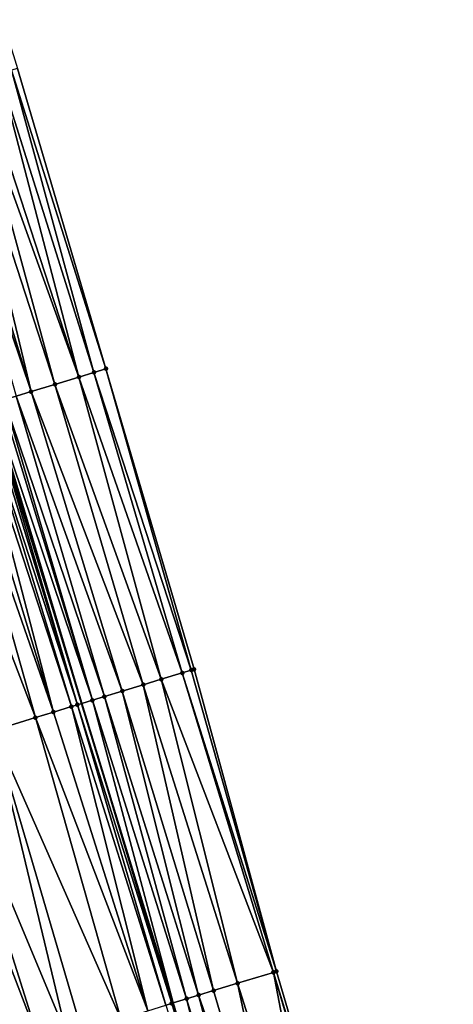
# Model space of a CAD drawing. Header units: feet. Extents: x 2004186 to 2014793, y 836912 to 864902.
# Tile 327 of 656: x 2010516 to 2010543, y 847566 to 847629. Entities that reach past the tile are written whole.
import ezdxf

# ---------------------------------------------------------------- set-up
doc = ezdxf.new("R2010")
doc.units = ezdxf.units.FT
doc.header["$LTSCALE"] = 100
doc.header["$MEASUREMENT"] = 0
for name, color, linetype, lineweight in [('EP_Travel Lane', 5, 'Continuous', 40), ('Road Shots', 4, 'Continuous', 200), ('Road X-Section', 30, 'Continuous', 13)]:
    doc.layers.add(name, color=color, linetype=linetype, lineweight=lineweight)
doc.layers.add('I-77 SB_MM21-27-Surface-Border', color=7, linetype='Continuous')
doc.layers.add('I-77 SB_MM21-27-Surface-TIN', color=7, linetype='Continuous')

msp = doc.modelspace()

# ---------------------------------------------------------------- linework, layer by layer
at = {"layer": 'EP_Travel Lane'}
msp.add_polyline3d([(2010536.756, 847527.219, 434.11), (2010531.243, 847546.444, 434.041), (2010525.564, 847565.793, 433.943), (2010519.727, 847584.923, 433.882), (2010513.89, 847604.052, 433.811), (2010508.054, 847623.181, 433.726), (2010502.082, 847642.412, 433.668), (2010496.004, 847661.466, 433.588), (2010489.925, 847680.519, 433.495), (2010483.847, 847699.573, 433.471), (2010477.59, 847718.758, 433.411), (2010471.23, 847737.72, 433.326), (2010464.87, 847756.681, 433.243), (2010458.51, 847775.643, 433.16), (2010451.953, 847794.73, 433.092), (2010445.316, 847813.596, 433.01), (2010438.679, 847832.463, 432.932)], dxfattribs=at)
at = {"layer": 'I-77 SB_MM21-27-Surface-Border', "color": 3, "linetype": 'ByBlock', "lineweight": -2}
msp.add_polyline3d([(2010444.811, 847834.621, 433.169), (2010451.26, 847815.688, 433.239), (2010458.274, 847796.954, 433.373), (2010465.044, 847777.829, 433.487), (2010471.766, 847758.988, 433.531), (2010478.487, 847740.148, 433.642), (2010485.019, 847721.244, 433.752), (2010491.674, 847702.059, 433.799), (2010497.917, 847683.058, 433.838), (2010503.778, 847663.935, 433.925), (2010509.64, 847644.812, 433.997), (2010515.627, 847625.491, 434.052), (2010521.268, 847606.302, 434.111), (2010526.909, 847587.113, 434.164), (2010532.167, 847567.808, 434.211), (2010537.902, 847548.373, 434.297), (2010543.465, 847529.163, 434.367)], dxfattribs=at)
at = {"layer": 'I-77 SB_MM21-27-Surface-TIN', "color": 128, "linetype": 'ByBlock', "lineweight": -2}
for points in [[(2010514.479, 847625.141, 434.008), (2010513.331, 847624.791, 433.964), (2010519.546, 847605.777, 434.05)], [(2010515.244, 847625.375, 434.038), (2010514.479, 847625.141, 434.008), (2010520.503, 847606.069, 434.083)], [(2010514.479, 847625.141, 434.008), (2010519.546, 847605.777, 434.05), (2010520.503, 847606.069, 434.083)], [(2010515.627, 847625.491, 434.052), (2010515.244, 847625.375, 434.038), (2010521.268, 847606.302, 434.111)], [(2010515.244, 847625.375, 434.038), (2010520.503, 847606.069, 434.083), (2010521.268, 847606.302, 434.111)], [(2010511.801, 847624.324, 433.904), (2010510.653, 847623.974, 433.863), (2010516.485, 847604.844, 433.945)], [(2010512.757, 847624.616, 433.939), (2010511.801, 847624.324, 433.904), (2010518.016, 847605.31, 433.993)], [(2010511.801, 847624.324, 433.904), (2010516.485, 847604.844, 433.945), (2010518.016, 847605.31, 433.993)], [(2010513.331, 847624.791, 433.964), (2010512.757, 847624.616, 433.939), (2010519.546, 847605.777, 434.05)], [(2010512.757, 847624.616, 433.939), (2010518.016, 847605.31, 433.993), (2010519.546, 847605.777, 434.05)], [(2010510.653, 847623.974, 433.863), (2010510.079, 847623.799, 433.833), (2010516.485, 847604.844, 433.945)], [(2010510.079, 847623.799, 433.833), (2010515.529, 847604.552, 433.905), (2010516.485, 847604.844, 433.945)], [(2010521.268, 847606.302, 434.111), (2010520.503, 847606.069, 434.083), (2010526.718, 847587.055, 434.159)], [(2010521.268, 847606.302, 434.111), (2010526.718, 847587.055, 434.159), (2010526.909, 847587.113, 434.164)], [(2010519.546, 847605.777, 434.05), (2010518.016, 847605.31, 433.993), (2010524.805, 847586.471, 434.085)], [(2010520.503, 847606.069, 434.083), (2010519.546, 847605.777, 434.05), (2010526.144, 847586.88, 434.137)], [(2010519.546, 847605.777, 434.05), (2010524.805, 847586.471, 434.085), (2010526.144, 847586.88, 434.137)], [(2010520.503, 847606.069, 434.083), (2010526.144, 847586.88, 434.137), (2010526.718, 847587.055, 434.159)], [(2010516.485, 847604.844, 433.945), (2010515.529, 847604.552, 433.905), (2010522.318, 847585.713, 434)], [(2010518.016, 847605.31, 433.993), (2010516.485, 847604.844, 433.945), (2010523.657, 847586.121, 434.048)], [(2010516.485, 847604.844, 433.945), (2010522.318, 847585.713, 434), (2010523.657, 847586.121, 434.048)], [(2010518.016, 847605.31, 433.993), (2010523.657, 847586.121, 434.048), (2010524.805, 847586.471, 434.085)], [(2010514.572, 847604.26, 433.867), (2010513.999, 847604.085, 433.818), (2010520.405, 847585.129, 433.921)], [(2010514.764, 847604.319, 433.88), (2010514.572, 847604.26, 433.867), (2010520.405, 847585.129, 433.921)], [(2010515.529, 847604.552, 433.905), (2010514.764, 847604.319, 433.88), (2010521.17, 847585.363, 433.955)], [(2010514.764, 847604.319, 433.88), (2010520.405, 847585.129, 433.921), (2010521.17, 847585.363, 433.955)], [(2010515.529, 847604.552, 433.905), (2010521.17, 847585.363, 433.955), (2010522.318, 847585.713, 434)], [(2010512.851, 847603.735, 433.782), (2010512.085, 847603.502, 433.757), (2010517.918, 847584.371, 433.821)], [(2010513.233, 847603.852, 433.792), (2010512.851, 847603.735, 433.782), (2010519.066, 847584.721, 433.851)], [(2010512.851, 847603.735, 433.782), (2010517.918, 847584.371, 433.821), (2010519.066, 847584.721, 433.851)], [(2010513.616, 847603.968, 433.798), (2010513.233, 847603.852, 433.792), (2010519.448, 847584.838, 433.866)], [(2010513.233, 847603.852, 433.792), (2010519.066, 847584.721, 433.851), (2010519.448, 847584.838, 433.866)], [(2010513.807, 847604.027, 433.806), (2010513.616, 847603.968, 433.798), (2010519.448, 847584.838, 433.866)], [(2010513.807, 847604.027, 433.806), (2010519.727, 847584.923, 433.882), (2010513.89, 847604.052, 433.811)], [(2010513.807, 847604.027, 433.806), (2010519.448, 847584.838, 433.866), (2010519.727, 847584.923, 433.882)], [(2010513.999, 847604.085, 433.818), (2010513.89, 847604.052, 433.811), (2010519.727, 847584.923, 433.882)], [(2010513.999, 847604.085, 433.818), (2010519.727, 847584.923, 433.882), (2010520.405, 847585.129, 433.921)], [(2010511.32, 847603.268, 433.724), (2010509.599, 847602.743, 433.663), (2010516.77, 847584.021, 433.78)], [(2010512.085, 847603.502, 433.757), (2010511.32, 847603.268, 433.724), (2010517.918, 847584.371, 433.821)], [(2010511.32, 847603.268, 433.724), (2010516.77, 847584.021, 433.78), (2010517.918, 847584.371, 433.821)], [(2010509.599, 847602.743, 433.663), (2010514.092, 847583.204, 433.68), (2010516.77, 847584.021, 433.78)], [(2010526.144, 847586.88, 434.137), (2010524.805, 847586.471, 434.085), (2010531.976, 847567.749, 434.204)], [(2010526.718, 847587.055, 434.159), (2010526.144, 847586.88, 434.137), (2010532.167, 847567.808, 434.211)], [(2010526.144, 847586.88, 434.137), (2010531.976, 847567.749, 434.204), (2010532.167, 847567.808, 434.211)], [(2010526.909, 847587.113, 434.164), (2010526.718, 847587.055, 434.159), (2010532.167, 847567.808, 434.211)], [(2010523.657, 847586.121, 434.048), (2010522.318, 847585.713, 434), (2010528.15, 847566.582, 434.063)], [(2010524.805, 847586.471, 434.085), (2010523.657, 847586.121, 434.048), (2010529.68, 847567.049, 434.114)], [(2010523.657, 847586.121, 434.048), (2010528.15, 847566.582, 434.063), (2010529.68, 847567.049, 434.114)], [(2010524.805, 847586.471, 434.085), (2010529.68, 847567.049, 434.114), (2010531.976, 847567.749, 434.204)], [(2010521.17, 847585.363, 433.955), (2010520.405, 847585.129, 433.921), (2010526.428, 847566.057, 433.99)], [(2010522.318, 847585.713, 434), (2010521.17, 847585.363, 433.955), (2010527.193, 847566.291, 434.024)], [(2010521.17, 847585.363, 433.955), (2010526.428, 847566.057, 433.99), (2010527.193, 847566.291, 434.024)], [(2010522.318, 847585.713, 434), (2010527.193, 847566.291, 434.024), (2010528.15, 847566.582, 434.063)], [(2010519.066, 847584.721, 433.851), (2010517.918, 847584.371, 433.821), (2010523.941, 847565.299, 433.884)], [(2010519.448, 847584.838, 433.866), (2010519.066, 847584.721, 433.851), (2010525.089, 847565.649, 433.921)], [(2010519.066, 847584.721, 433.851), (2010523.941, 847565.299, 433.884), (2010525.089, 847565.649, 433.921)], [(2010519.448, 847584.838, 433.866), (2010525.472, 847565.765, 433.939), (2010519.727, 847584.923, 433.882)], [(2010519.448, 847584.838, 433.866), (2010525.089, 847565.649, 433.921), (2010525.472, 847565.765, 433.939)], [(2010520.405, 847585.129, 433.921), (2010519.727, 847584.923, 433.882), (2010525.564, 847565.793, 433.943)], [(2010525.472, 847565.765, 433.939), (2010525.564, 847565.793, 433.943), (2010519.727, 847584.923, 433.882)], [(2010520.405, 847585.129, 433.921), (2010525.564, 847565.793, 433.943), (2010526.428, 847566.057, 433.99)], [(2010517.918, 847584.371, 433.821), (2010516.77, 847584.021, 433.78), (2010523.941, 847565.299, 433.884)], [(2010516.77, 847584.021, 433.78), (2010514.092, 847583.204, 433.68), (2010522.22, 847564.774, 433.82)], [(2010516.77, 847584.021, 433.78), (2010522.22, 847564.774, 433.82), (2010523.941, 847565.299, 433.884)], [(2010514.092, 847583.204, 433.68), (2010511.031, 847582.27, 433.555), (2010518.776, 847563.723, 433.7)], [(2010514.092, 847583.204, 433.68), (2010519.733, 847564.015, 433.737), (2010522.22, 847564.774, 433.82)], [(2010514.092, 847583.204, 433.68), (2010518.776, 847563.723, 433.7), (2010519.733, 847564.015, 433.737)], [(2010511.031, 847582.27, 433.555), (2010509.883, 847581.92, 433.509), (2010517.054, 847563.198, 433.621)], [(2010511.031, 847582.27, 433.555), (2010517.054, 847563.198, 433.621), (2010518.776, 847563.723, 433.7)], [(2010509.883, 847581.92, 433.509), (2010515.524, 847562.731, 433.561), (2010517.054, 847563.198, 433.621)], [(2010531.976, 847567.749, 434.204), (2010529.68, 847567.049, 434.114), (2010535.789, 847547.761, 434.219)], [(2010532.167, 847567.808, 434.211), (2010531.976, 847567.749, 434.204), (2010537.902, 847548.373, 434.297)], [(2010531.976, 847567.749, 434.204), (2010537.71, 847548.318, 434.289), (2010537.902, 847548.373, 434.297)], [(2010531.976, 847567.749, 434.204), (2010535.789, 847547.761, 434.219), (2010537.71, 847548.318, 434.289)], [(2010528.15, 847566.582, 434.063), (2010527.193, 847566.291, 434.024), (2010533.868, 847547.205, 434.154)], [(2010529.68, 847567.049, 434.114), (2010528.15, 847566.582, 434.063), (2010533.868, 847547.205, 434.154)], [(2010529.68, 847567.049, 434.114), (2010533.868, 847547.205, 434.154), (2010535.789, 847547.761, 434.219)], [(2010526.428, 847566.057, 433.99), (2010525.564, 847565.793, 433.943), (2010531.371, 847546.481, 434.046)], [(2010527.193, 847566.291, 434.024), (2010526.428, 847566.057, 433.99), (2010532.331, 847546.759, 434.092)], [(2010526.428, 847566.057, 433.99), (2010531.371, 847546.481, 434.046), (2010532.331, 847546.759, 434.092)], [(2010527.193, 847566.291, 434.024), (2010532.331, 847546.759, 434.092), (2010533.868, 847547.205, 434.154)], [(2010525.472, 847565.765, 433.939), (2010525.089, 847565.649, 433.921), (2010531.243, 847546.444, 434.041)], [(2010525.472, 847565.765, 433.939), (2010531.243, 847546.444, 434.041), (2010525.564, 847565.793, 433.943)], [(2010531.371, 847546.481, 434.046), (2010525.564, 847565.793, 433.943), (2010531.243, 847546.444, 434.041)]]:
    msp.add_3dface(points, dxfattribs=at)
at = {"layer": 'Road Shots', "lineweight": 100}
for p in [(2010521.268, 847606.302, 434.111), (2010519.546, 847605.777, 434.05), (2010520.503, 847606.069, 434.083), (2010516.485, 847604.844, 433.945), (2010518.016, 847605.31, 433.993), (2010526.144, 847586.88, 434.137), (2010526.718, 847587.055, 434.159), (2010526.909, 847587.113, 434.164), (2010523.657, 847586.121, 434.048), (2010524.805, 847586.471, 434.085), (2010521.17, 847585.363, 433.955), (2010522.318, 847585.713, 434), (2010519.066, 847584.721, 433.851), (2010519.448, 847584.838, 433.866), (2010520.405, 847585.129, 433.921), (2010517.918, 847584.371, 433.821), (2010516.77, 847584.021, 433.78), (2010531.976, 847567.749, 434.204), (2010532.167, 847567.808, 434.211), (2010528.15, 847566.582, 434.063), (2010529.68, 847567.049, 434.114), (2010526.428, 847566.057, 433.99), (2010527.193, 847566.291, 434.024), (2010525.472, 847565.765, 433.939)]:
    msp.add_point(p, dxfattribs=at)
at = {"layer": 'Road X-Section', "extrusion": (0.291612, -0.956531, 0.00339), "flags": 128}
for points, elevation in [([(2170260.903, 1193.296), (2170261.704, 1193.327), (2170264.303, 1193.445), (2170265.104, 1193.476), (2170266.103, 1193.506), (2170266.704, 1193.531), (2170268.104, 1193.607), (2170269.704, 1193.673), (2170271.903, 1193.754), (2170273.104, 1193.794), (2170273.704, 1193.819), (2170274.704, 1193.865), (2170275.504, 1193.896), (2170276.504, 1193.93), (2170277.304, 1193.964), (2170278.104, 1193.988), (2170278.704, 1194.015), (2170279.304, 1194.042), (2170280.704, 1194.088), (2170281.504, 1194.115), (2170283.504, 1194.192), (2170284.303, 1194.223), (2170285.304, 1194.258), (2170286.904, 1194.317), (2170287.703, 1194.345), (2170288.304, 1194.371), (2170289.103, 1194.41), (2170289.503, 1194.426), (2170290.504, 1194.453), (2170291.504, 1194.488), (2170292.904, 1194.54), (2170294.304, 1194.597), (2170296.504, 1194.684), (2170297.704, 1194.726), (2170299.504, 1194.787), (2170300.303, 1194.82), (2170301.104, 1194.845), (2170301.503, 1194.855), (2170301.903, 1194.861), (2170302.103, 1194.869), (2170302.304, 1194.881), (2170302.903, 1194.93), (2170303.103, 1194.943), (2170303.903, 1194.968), (2170304.903, 1195.008), (2170306.503, 1195.056), (2170308.104, 1195.113), (2170309.103, 1195.146), (2170309.904, 1195.174)], -224468.027), ([(2170261.503, 1193.337), (2170262.503, 1193.381), (2170263.703, 1193.424), (2170264.303, 1193.452), (2170264.903, 1193.484), (2170265.503, 1193.508), (2170266.103, 1193.531), (2170267.303, 1193.582), (2170268.903, 1193.643), (2170269.903, 1193.682), (2170271.903, 1193.752), (2170273.303, 1193.8), (2170275.903, 1193.901), (2170276.903, 1193.946), (2170278.303, 1193.991), (2170279.703, 1194.046), (2170280.503, 1194.074), (2170282.103, 1194.133), (2170283.303, 1194.178), (2170284.503, 1194.224), (2170287.103, 1194.317), (2170287.703, 1194.344), (2170288.703, 1194.394), (2170289.103, 1194.41), (2170290.303, 1194.442), (2170290.903, 1194.464), (2170291.903, 1194.505), (2170293.103, 1194.55), (2170296.303, 1194.676), (2170299.103, 1194.776), (2170300.303, 1194.817), (2170301.503, 1194.846), (2170301.903, 1194.862), (2170302.903, 1194.916), (2170303.703, 1194.951), (2170304.903, 1194.996), (2170306.303, 1195.043), (2170307.503, 1195.08), (2170308.903, 1195.132), (2170309.503, 1195.154), (2170309.703, 1195.159)], -224448.027), ([(2170260.903, 1193.323), (2170262.103, 1193.37), (2170264.303, 1193.47), (2170265.503, 1193.518), (2170267.103, 1193.583), (2170268.903, 1193.659), (2170269.903, 1193.694), (2170272.303, 1193.775), (2170273.503, 1193.815), (2170274.503, 1193.848), (2170278.303, 1193.989), (2170279.703, 1194.047), (2170282.503, 1194.142), (2170284.303, 1194.21), (2170285.903, 1194.263), (2170287.103, 1194.311), (2170289.503, 1194.414), (2170290.303, 1194.444), (2170291.703, 1194.489), (2170293.303, 1194.549), (2170295.103, 1194.627), (2170296.103, 1194.665), (2170298.703, 1194.748), (2170300.503, 1194.811), (2170301.703, 1194.848), (2170302.103, 1194.866), (2170303.103, 1194.918), (2170303.903, 1194.952), (2170304.903, 1194.99), (2170306.503, 1195.042), (2170308.903, 1195.132), (2170309.103, 1195.139)], -224428.027)]:
    msp.add_lwpolyline(points, dxfattribs=dict(at, elevation=elevation))

doc.saveas('drawing.dxf')
